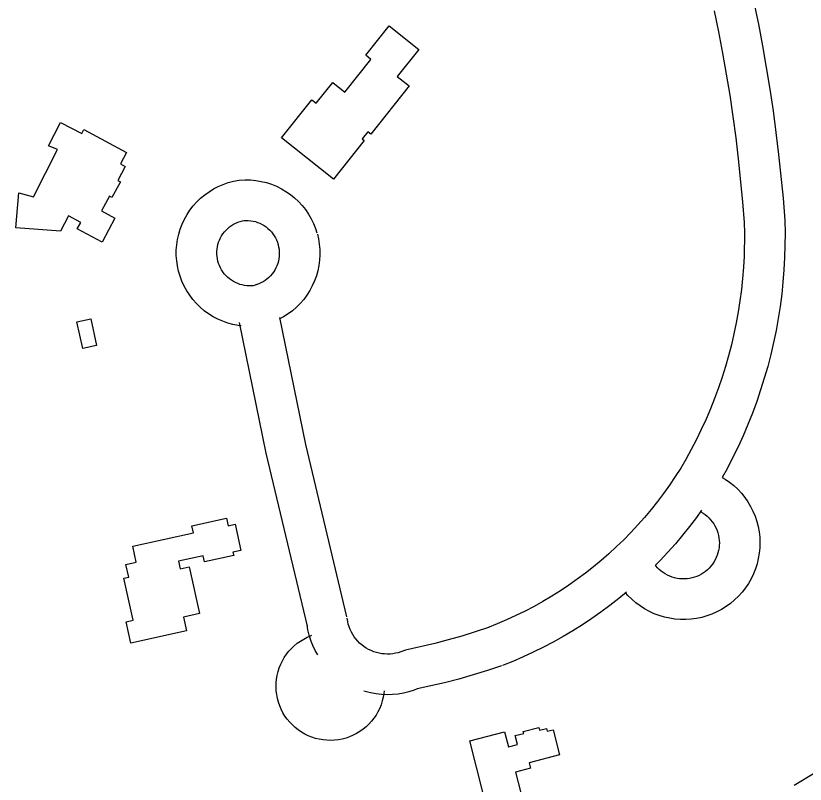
# Model space of a CAD drawing. Extents: x 3329297 to 3367176, y 649250 to 674653.
# Drawn here: x 3349954 to 3350538, y 660118 to 660686 of the extents above; entities that cross this region are included whole.
import ezdxf

# ---------------------------------------------------------------- set-up
doc = ezdxf.new("R2010")
doc.units = 0
for name, color, linetype in [('V-BLDG-OTLN', 7, 'Continuous'), ('V-ROAD-CNTR', 7, 'Continuous'), ('V-SITE-VEGE', 7, 'Continuous')]:
    doc.layers.add(name, color=color, linetype=linetype)

msp = doc.modelspace()

# ---------------------------------------------------------------- linework, layer by layer
at = {"layer": 'V-BLDG-OTLN'}
for points in [[(3350244.984, 660634.205), (3350216.644, 660598.634), (3350214.542, 660600.309), (3350210.319, 660595.011), (3350211.8310000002, 660593.806), (3350189.045, 660565.208), (3350150.647, 660595.799), (3350173.066, 660623.941), (3350176.208, 660621.438), (3350188.463, 660636.823), (3350197.413, 660629.694), (3350216.6380000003, 660653.8250000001), (3350212.853, 660656.84), (3350230.281, 660678.714), (3350252.242, 660661.218), (3350236.261, 660641.154)], [(3350004.323, 660601.855), (3350035.969, 660584.969), (3350031.455, 660576.511), (3350035, 660574.621), (3350029.469, 660564.256), (3350031.349, 660563.252), (3350025.113, 660551.566), (3350023.274, 660552.547), (3350017.506, 660541.74), (3350027.363, 660536.483), (3350017.896, 660518.741), (3349999.5330000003, 660528.541), (3350002.038, 660533.233), (3349993.031, 660538.041), (3349987.024, 660526.786), (3349954.002, 660529.247), (3349956.22, 660555.189), (3349967.113, 660552.289), (3349984.96, 660587.109), (3349978.166, 660589.948), (3349987.085, 660607.131), (3350002.787, 660598.976)], [(3350013.75, 660442.207), (3350003.5330000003, 660439.993), (3349999.271, 660459.654), (3350009.491, 660461.868)], [(3350040.745, 660238.9990000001), (3350033.9250000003, 660270.091), (3350037.569, 660270.89), (3350035.504, 660280.303), (3350043.147, 660281.98), (3350040.557, 660293.795), (3350085.387, 660303.627), (3350084.2630000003, 660308.758), (3350109.8710000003, 660314.373), (3350111.0670000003, 660308.917), (3350116.224, 660310.0480000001), (3350120.49, 660290.598), (3350114.684, 660289.322), (3350115.231, 660286.832), (3350093.719, 660282.111), (3350092.7290000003, 660286.623), (3350074.302, 660282.58), (3350075.543, 660276.9230000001), (3350082.395, 660278.427), (3350089.969, 660243.899), (3350078.0700000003, 660241.29), (3350080.29, 660231.167), (3350039.076, 660222.127), (3350035.623, 660237.876)]]:
    msp.add_lwpolyline(points, close=True, dxfattribs=at)
msp.add_lwpolyline([(3350299.8850000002, 660110.97), (3350289.907, 660149.876), (3350315.6520000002, 660156.479), (3350318.521, 660145.294), (3350325.257, 660147.023), (3350323.555, 660153.658), (3350329.787, 660155.258), (3350329.4250000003, 660156.671), (3350341.019, 660159.645), (3350341.514, 660157.709), (3350346.5870000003, 660159.01), (3350347.142, 660156.841), (3350351.455, 660157.949), (3350356.221, 660139.368), (3350333.8140000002, 660133.621), (3350334.856, 660129.556), (3350323.75, 660126.707), (3350329.886, 660102.786)], dxfattribs=at)
at = {"layer": 'V-ROAD-CNTR'}
for points in [[(3350500.1333486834, 660695.8090942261), (3350503.380743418, 660679.8799496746), (3350506.4140897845, 660663.9113452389), (3350509.2350133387, 660647.9031609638), (3350511.8393978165, 660631.8556161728), (3350514.2277357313, 660615.7781231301), (3350516.4037397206, 660599.6692131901), (3350518.3651570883, 660583.4811714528), (3350521.6183246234, 660551.2371637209), (3350522.9583288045, 660534.6287927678), (3350523.140618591, 660525.1974664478), (3350522.816499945, 660507.256363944), (3350522.309733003, 660498.1113804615), (3350521.58385129, 660489.0743617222), (3350520.632863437, 660480.0608321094), (3350519.4608312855, 660471.0745571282), (3350518.0638734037, 660462.1127436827), (3350516.4423872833, 660453.1950913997), (3350514.6039537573, 660444.3168026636), (3350512.541793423, 660435.488211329), (3350510.2637629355, 660426.7170120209), (3350507.7690011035, 660418.0020329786), (3350505.056188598, 660409.3514882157), (3350502.1304028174, 660400.7711991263), (3350498.9933393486, 660392.2662946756), (3350495.6444122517, 660383.8413077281), (3350492.0880351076, 660375.5031155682), (3350488.3243212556, 660367.2550654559), (3350484.357881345, 660359.103160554), (3350480.188759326, 660351.053772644), (3350476.6841998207, 660344.6759096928)], [(3350470.7786513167, 660689.6169057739), (3350473.9452565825, 660674.0840503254), (3350476.9039102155, 660658.5086547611), (3350479.6549866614, 660642.8968390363), (3350482.194602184, 660627.2483838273), (3350484.524264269, 660611.56587687), (3350486.6462602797, 660595.85678681), (3350488.5468429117, 660580.1708285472), (3350491.7396753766, 660548.5248362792), (3350492.9816711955, 660533.1312072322), (3350493.1353814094, 660525.1785335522), (3350492.8315000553, 660508.3576360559), (3350492.3762669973, 660500.1426195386), (3350491.7101487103, 660491.8496382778), (3350490.8371365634, 660483.5751678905), (3350489.7611687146, 660475.3254428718), (3350488.4801265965, 660467.1072563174), (3350486.9916127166, 660458.9209086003), (3350485.304046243, 660450.7711973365), (3350483.4122065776, 660442.671788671), (3350481.3202370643, 660434.6169879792), (3350479.030998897, 660426.6199670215), (3350476.5418114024, 660418.6825117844), (3350473.8555971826, 660410.8048008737), (3350470.9766606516, 660402.9997053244), (3350467.9035877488, 660395.268692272), (3350464.6399648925, 660387.6168844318), (3350461.185678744, 660380.0469345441), (3350457.5461186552, 660372.5668394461), (3350453.7192406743, 660365.1782273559), (3350449.759778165, 660357.9724974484), (3350445.9255144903, 660351.5848752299), (3350441.876093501, 660345.2236721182), (3350437.660158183, 660338.9663265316), (3350433.286149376, 660332.8254158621), (3350428.7489236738, 660326.7982838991), (3350424.059175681, 660320.8904565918), (3350419.2171632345, 660315.1095023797), (3350414.225521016, 660309.4581382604), (3350409.0853925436, 660303.934758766), (3350403.8041557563, 660298.5460715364), (3350398.5067393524, 660293.4158319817), (3350392.8328869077, 660288.1977526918), (3350387.1483573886, 660283.2422039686), (3350381.3365319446, 660278.4343516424), (3350375.4009600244, 660273.7811446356), (3350369.347882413, 660269.2848170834), (3350363.1762635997, 660264.9491859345), (3350356.894986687, 660260.7721272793), (3350350.506893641, 660256.763408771), (3350344.015889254, 660252.9199508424), (3350337.427087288, 660249.2499976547), (3350330.7473956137, 660245.7509304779), (3350323.976268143, 660242.4304645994), (3350317.1183996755, 660239.2854124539), (3350310.1835717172, 660236.3195920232), (3350302.9903772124, 660233.4627965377)], [(3350120.6956617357, 660456.7079170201), (3350118.5366164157, 660456.9730362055), (3350114.665958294, 660457.7358565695), (3350110.8592297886, 660458.7763163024), (3350107.1275352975, 660460.095909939), (3350103.5191633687, 660461.6786260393), (3350100.0348692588, 660463.5123925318), (3350096.677272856, 660465.6044866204), (3350093.491302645, 660467.931846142), (3350090.4805761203, 660470.4787468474), (3350087.660208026, 660473.2451961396), (3350085.0522599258, 660476.2008706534), (3350082.660834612, 660479.3438473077), (3350080.5039711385, 660482.6530644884), (3350078.5928781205, 660486.1101792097), (3350076.942669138, 660489.690691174), (3350075.5516334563, 660493.3821797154), (3350074.434143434, 660497.1670037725), (3350073.5908816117, 660501.0252722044), (3350073.033952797, 660504.9348295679), (3350072.759535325, 660508.8649290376), (3350072.770582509, 660512.8101546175), (3350073.0676982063, 660516.7472830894), (3350073.6511981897, 660520.654797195), (3350074.516477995, 660524.505085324), (3350075.6552586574, 660528.2789354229), (3350077.0691607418, 660531.9700222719), (3350078.746085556, 660535.5405609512), (3350080.6728948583, 660538.9801087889), (3350082.8486580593, 660542.2734544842), (3350085.2591369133, 660545.4058323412), (3350087.8899254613, 660548.3473439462), (3350090.7172097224, 660551.0878256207), (3350093.746758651, 660553.6251246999), (3350096.954787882, 660555.9349611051), (3350100.317007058, 660558.0011524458), (3350103.812530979, 660559.8171701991), (3350107.4393749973, 660561.3796306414), (3350111.1716658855, 660562.6725337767), (3350114.97964229, 660563.69149193), (3350119.3359383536, 660564.5230356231), (3350123.7864097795, 660564.7526172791), (3350127.750877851, 660564.6642725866), (3350131.7022101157, 660564.2913750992), (3350135.616639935, 660563.6265302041), (3350139.466824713, 660562.6826139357), (3350143.246785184, 660561.4562697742), (3350146.9182623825, 660559.9600738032), (3350150.4709335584, 660558.2030612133), (3350153.8938409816, 660556.1860895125), (3350157.155462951, 660553.9269813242), (3350160.24093489, 660551.4403890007), (3350163.1403189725, 660548.7330079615), (3350165.837237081, 660545.8177942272), (3350168.311411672, 660542.7167919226), (3350170.555762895, 660539.4414764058), (3350172.5522054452, 660536.0119028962), (3350174.2932813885, 660532.4524924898), (3350175.7736126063, 660528.766177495), (3350176.812689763, 660525.5059537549)], [(3350132.6010673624, 660487.3028421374), (3350129.541707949, 660486.4481661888), (3350128.5566070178, 660486.353984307), (3350126.792619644, 660486.3119993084), (3350125.0315633, 660486.4008231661), (3350123.2713835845, 660486.6169637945), (3350121.5300417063, 660486.9601434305), (3350119.826770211, 660487.4256836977), (3350118.1684647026, 660488.012090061), (3350116.5468366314, 660488.7233739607), (3350114.973130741, 660489.5516074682), (3350113.4807271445, 660490.4815133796), (3350112.0506973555, 660491.5261538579), (3350110.69942388, 660492.6692531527), (3350109.439791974, 660493.9048038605), (3350108.267740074, 660495.2331293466), (3350107.197165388, 660496.6401526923), (3350106.2320288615, 660498.1209355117), (3350105.3791218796, 660499.6638207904), (3350104.637330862, 660501.273308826), (3350104.012366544, 660502.9318202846), (3350103.5118565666, 660504.6269962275), (3350103.135118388, 660506.3507277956), (3350102.886047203, 660508.0991704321), (3350102.762464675, 660509.8690709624), (3350102.767417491, 660511.6378453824), (3350102.9003017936, 660513.3987169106), (3350103.16080181, 660515.1432028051), (3350103.549522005, 660516.872914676), (3350104.0607413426, 660518.5670645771), (3350104.6908392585, 660520.2119777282), (3350105.443914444, 660521.8154390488), (3350106.3091051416, 660523.359891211), (3350107.283341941, 660524.8345455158), (3350108.358863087, 660526.2321676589), (3350109.5380745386, 660527.5506560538), (3350110.8147902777, 660528.7881743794), (3350112.1672413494, 660529.9208753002), (3350113.5952121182, 660530.949038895), (3350115.1049929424, 660531.8768475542), (3350116.679469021, 660532.6948298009), (3350118.298625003, 660533.3923693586), (3350119.9703341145, 660533.9714662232), (3350121.67835771, 660534.42850807), (3350122.9380616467, 660534.6689643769), (3350124.2255902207, 660534.735382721), (3350126.005122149, 660534.6957274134), (3350127.775789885, 660534.5286249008), (3350129.525360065, 660534.2314697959), (3350131.255175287, 660533.8073860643), (3350132.943214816, 660533.2597302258), (3350134.5917376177, 660532.5879261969), (3350136.1870664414, 660531.7989387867), (3350137.7161590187, 660530.8979104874), (3350139.1785370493, 660529.8850186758), (3350140.5650651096, 660528.7676109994), (3350141.8636810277, 660527.5549920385), (3350143.070762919, 660526.2502057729), (3350144.1805883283, 660524.8592080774), (3350145.1842371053, 660523.3945235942), (3350146.079794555, 660521.8560971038), (3350146.862718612, 660520.2555075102), (3350147.524387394, 660518.6078225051), (3350148.229310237, 660516.3960462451)], [(3350177.1051020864, 660524.4587010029), (3350177.905896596, 660521.129207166), (3350178.548465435, 660517.2129919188), (3350178.904962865, 660513.256975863), (3350178.9698406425, 660509.2939099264), (3350178.7493350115, 660505.3385901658), (3350178.240226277, 660501.3985312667), (3350177.442293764, 660497.511026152), (3350176.367936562, 660493.6927772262), (3350175.010927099, 660489.9551222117), (3350173.390899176, 660486.3383477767), (3350171.5110869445, 660482.8450990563), (3350169.3829254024, 660479.5010423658), (3350167.0132907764, 660476.3129575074), (3350164.4179082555, 660473.3130818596), (3350161.61729996, 660470.5097143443), (3350158.609125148, 660467.9123109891), (3350155.425831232, 660465.5462373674), (3350152.0817100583, 660463.4189127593), (3350149.689613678, 660462.131151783)], [(3350147.9368979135, 660517.4432989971), (3350148.4801034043, 660515.1847928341), (3350148.767534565, 660513.4330080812), (3350148.927037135, 660511.663024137), (3350148.9561593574, 660509.8840900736), (3350148.8566649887, 660508.0994098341), (3350148.6297737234, 660506.3434687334), (3350148.271706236, 660504.5989738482), (3350147.7900634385, 660502.8872227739), (3350147.185072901, 660501.2208777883), (3350146.4571008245, 660499.5956522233), (3350145.6129130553, 660498.0269009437), (3350144.657074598, 660496.5249576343), (3350143.598709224, 660495.1010424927), (3350142.4340917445, 660493.7549181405), (3350141.17470004, 660492.4942856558), (3350139.832874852, 660491.3356890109), (3350138.404168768, 660490.2737626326), (3350136.900289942, 660489.3170872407), (3350135.3394023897, 660488.4767991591), (3350133.7175320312, 660487.7527388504), (3350131.5255293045, 660486.9582291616)], [(3350169.732695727, 660234.5417824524), (3350139.3018666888, 660362.5494214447), (3350119.5266807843, 660459.2154248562)], [(3350198.919304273, 660241.4802175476), (3350168.598133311, 660369.0265785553), (3350149.4074104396, 660462.8355820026)], [(3350476.6823820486, 660344.6726015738), (3350478.8677940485, 660343.3568141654), (3350482.1238214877, 660341.0680584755), (3350485.2037481, 660338.5619636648), (3350488.1084594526, 660335.8411810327), (3350490.810661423, 660332.9210595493), (3350493.301237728, 660329.823158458), (3350495.5693419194, 660326.5497324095), (3350497.599709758, 660323.131742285), (3350499.387894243, 660319.5690131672), (3350500.914825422, 660315.898662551), (3350502.1834091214, 660312.1296622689), (3350503.182696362, 660308.274294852), (3350503.906610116, 660304.3676099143), (3350504.355680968, 660300.4185080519), (3350504.52601601, 660296.4381188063), (3350504.414340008, 660292.4640874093), (3350504.0247988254, 660288.5032980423), (3350503.3543960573, 660284.5762639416), (3350502.413381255, 660280.7197350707), (3350501.20157891, 660276.9248444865), (3350499.7230172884, 660273.231163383), (3350497.9941263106, 660269.6509579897), (3350496.008936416, 660266.1925769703), (3350493.791434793, 660262.895555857), (3350491.3522276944, 660259.7602093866), (3350488.6912111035, 660256.799436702), (3350485.828382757, 660254.0319451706), (3350482.7774266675, 660251.4744859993), (3350479.5541435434, 660249.1386946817), (3350476.1794028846, 660247.0376464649), (3350472.665525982, 660245.1786395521), (3350469.0283656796, 660243.5702880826), (3350465.2817675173, 660242.219167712), (3350461.446243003, 660241.1375279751), (3350457.5542771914, 660240.3308395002), (3350453.6172257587, 660239.7979236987), (3350449.641550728, 660239.541692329), (3350445.6630352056, 660239.5689424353), (3350441.6952861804, 660239.8739444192), (3350437.759258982, 660240.4595816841), (3350433.878851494, 660241.3178141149), (3350430.065585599, 660242.4472165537), (3350426.3329518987, 660243.8464427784), (3350422.7183651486, 660245.5026747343), (3350419.2294516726, 660247.4049762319), (3350415.8751560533, 660249.5552706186), (3350412.684090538, 660251.9349327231), (3350409.67433423, 660254.530065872), (3350406.847884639, 660257.3306347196), (3350405.1875131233, 660259.2304247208)], [(3350461.3459127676, 660320.5095131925), (3350457.4918506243, 660315.098584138), (3350452.4850763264, 660308.447716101), (3350447.3108243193, 660301.9295434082), (3350441.9628367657, 660295.5444976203), (3350436.4524789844, 660289.3058617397), (3350430.7826074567, 660283.2132412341), (3350427.0621573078, 660279.4170959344)], [(3350460.520582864, 660319.3507873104), (3350460.892984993, 660319.1612241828), (3350462.484205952, 660318.2031858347), (3350464.0081785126, 660317.1319415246), (3350465.4582519, 660315.9520363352), (3350466.8175405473, 660314.6788189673), (3350468.0833385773, 660313.3109404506), (3350469.250762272, 660311.858841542), (3350470.312658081, 660310.3262675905), (3350471.2642902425, 660308.724257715), (3350472.0981057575, 660307.0629868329), (3350472.8151745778, 660305.339337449), (3350473.4105908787, 660303.5703377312), (3350473.877303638, 660301.769705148), (3350474.217389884, 660299.9343900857), (3350474.428319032, 660298.0794919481), (3350474.5079839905, 660296.2178811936), (3350474.455659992, 660294.3559125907), (3350474.273201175, 660292.5007019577), (3350473.959603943, 660290.6637360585), (3350473.516618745, 660288.8482649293), (3350472.9504210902, 660287.0751555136), (3350472.256982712, 660285.342836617), (3350471.4438736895, 660283.6590420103), (3350470.5210635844, 660282.0514230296), (3350469.4765652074, 660280.4984441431), (3350468.3277723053, 660279.0217906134), (3350467.0827888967, 660277.636563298), (3350465.741617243, 660276.3400548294), (3350464.316573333, 660275.1455140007), (3350462.8038564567, 660274.0493053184), (3350461.2185971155, 660273.0623535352), (3350459.568474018, 660272.1893604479), (3350457.8596343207, 660271.4337119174), (3350456.110232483, 660270.8028322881), (3350454.321756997, 660270.298472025), (3350452.4917228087, 660269.9191604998), (3350450.6367742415, 660269.6680763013), (3350448.7784492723, 660269.5483076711), (3350446.9169647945, 660269.5610575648), (3350445.0567138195, 660269.7040555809), (3350443.2127410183, 660269.9784183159), (3350441.387148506, 660270.3821858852), (3350439.6024144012, 660270.9107834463), (3350437.8610481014, 660271.5635572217), (3350436.1636348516, 660272.3413252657), (3350434.5245483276, 660273.2350237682), (3350432.958843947, 660274.2387293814), (3350431.469909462, 660275.3490672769), (3350430.0516657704, 660276.5719341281), (3350428.7281153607, 660277.8833652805), (3350427.504760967, 660279.2831221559), (3350427.2544399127, 660279.6132906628)], [(3350405.831346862, 660259.7630383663), (3350400.155468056, 660255.0676483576), (3350393.6030399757, 660249.9308553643), (3350386.918117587, 660244.9651829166), (3350380.107736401, 660240.1808140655), (3350373.177013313, 660235.5718727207), (3350366.125106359, 660231.146591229), (3350358.960110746, 660226.9040491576), (3350351.688912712, 660222.8540023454), (3350344.314604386, 660218.9910695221), (3350336.8357318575, 660215.3235354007), (3350329.2716003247, 660211.8545875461), (3350321.620428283, 660208.5824079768), (3350314.0636227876, 660205.5812034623)], [(3350177.3484831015, 660213.3801852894), (3350175.573099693, 660216.559746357), (3350173.8226380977, 660220.2646456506), (3350172.335367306, 660224.0679615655), (3350171.8066608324, 660225.7400839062), (3350171.101753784, 660227.9806354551), (3350170.141043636, 660231.9580554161), (3350169.539026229, 660235.4919909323)], [(3350303.7234411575, 660233.7320606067), (3350293.7577070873, 660230.3632509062), (3350283.882561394, 660227.2759980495), (3350273.9403121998, 660224.4211204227), (3350264.0157542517, 660221.8174229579), (3350242.3387227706, 660216.9319605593), (3350238.9224815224, 660215.6164634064), (3350236.9598858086, 660215.0095509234), (3350234.9683287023, 660214.5386375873), (3350232.9488845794, 660214.2061721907), (3350230.901365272, 660214.0099264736), (3350228.8532187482, 660213.9525516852), (3350226.804945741, 660214.035950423), (3350224.7650453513, 660214.2577077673), (3350222.747354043, 660214.6178906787), (3350220.7606375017, 660215.1139031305), (3350218.809600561, 660215.7455530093), (3350216.902851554, 660216.5086538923), (3350215.055396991, 660217.3980207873), (3350213.2785887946, 660218.4082974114), (3350211.5695764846, 660219.5409683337), (3350209.9386129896, 660220.7895912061), (3350208.399855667, 660222.1421762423), (3350206.9583877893, 660223.5956452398), (3350205.614089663, 660225.1491752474), (3350204.38184433, 660226.7855010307), (3350203.2642291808, 660228.5029585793), (3350202.2629003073, 660230.296253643), (3350201.3873619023, 660232.1493543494), (3350200.638632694, 660234.0640384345), (3350200.4173391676, 660234.7639160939), (3350200.0242462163, 660236.0133645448), (3350199.5429563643, 660238.0059445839), (3350199.112973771, 660240.5300090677)], [(3350226.520193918, 660186.8368213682), (3350226.329, 660184.866), (3350225.847, 660182.0480000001), (3350225.165, 660179.273), (3350224.291, 660176.551), (3350223.222, 660173.903), (3350221.966, 660171.335), (3350220.5330000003, 660168.863), (3350218.9250000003, 660166.497), (3350217.156, 660164.255), (3350215.2290000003, 660162.143), (3350213.156, 660160.175), (3350210.948, 660158.361), (3350208.6180000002, 660156.708), (3350206.174, 660155.223), (3350203.633, 660153.919), (3350201.003, 660152.7980000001), (3350198.302, 660151.8690000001), (3350195.539, 660151.133), (3350192.731, 660150.5970000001), (3350189.895, 660150.261), (3350187.04, 660150.13), (3350184.183, 660150.201), (3350181.338, 660150.478), (3350178.52, 660150.953), (3350175.7430000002, 660151.631), (3350173.023, 660152.505), (3350170.3710000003, 660153.5700000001), (3350167.803, 660154.822), (3350165.329, 660156.253), (3350162.964, 660157.857), (3350160.719, 660159.626), (3350158.605, 660161.549), (3350156.6350000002, 660163.62), (3350154.819, 660165.826), (3350153.162, 660168.154), (3350151.6750000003, 660170.595), (3350150.3680000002, 660173.137), (3350149.244, 660175.765), (3350148.312, 660178.466), (3350147.575, 660181.2270000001), (3350147.034, 660184.032), (3350146.696, 660186.871), (3350146.561, 660189.726), (3350146.631, 660192.583), (3350146.901, 660195.427), (3350147.376, 660198.245), (3350148.0500000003, 660201.023), (3350148.9220000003, 660203.746), (3350149.983, 660206.399), (3350151.233, 660208.969), (3350152.66, 660211.4450000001), (3350154.264, 660213.812), (3350156.029, 660216.059), (3350157.95, 660218.175), (3350160.019, 660220.147), (3350162.222, 660221.9670000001), (3350164.551, 660223.6240000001), (3350166.99, 660225.113), (3350169.529, 660226.426), (3350172.1550000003, 660227.55), (3350173.118189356, 660227.8847430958)], [(3350313.3305588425, 660205.3119393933), (3350303.038292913, 660201.8327490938), (3350292.499438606, 660198.5380019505), (3350281.8876878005, 660195.4908795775), (3350271.1222457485, 660192.6665770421), (3350251.0732772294, 660188.1480394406), (3350248.7555184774, 660187.2555365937), (3350244.8521141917, 660186.0484490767), (3350240.863671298, 660185.1053624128), (3350236.8211154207, 660184.4398278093), (3350232.7546347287, 660184.0500735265), (3350228.662781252, 660183.9354483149), (3350224.5710542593, 660184.102049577), (3350220.5029546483, 660184.5442922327), (3350216.470645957, 660185.2641093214), (3350212.497362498, 660186.2560968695), (3350211.3849310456, 660186.616247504)]]:
    msp.add_lwpolyline(points, dxfattribs=at)
at = {"layer": 'V-SITE-VEGE'}
msp.add_lwpolyline([(3350545.35, 660126.1460000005), (3350529.918, 660116.754)], dxfattribs=at)

doc.saveas('drawing.dxf')
